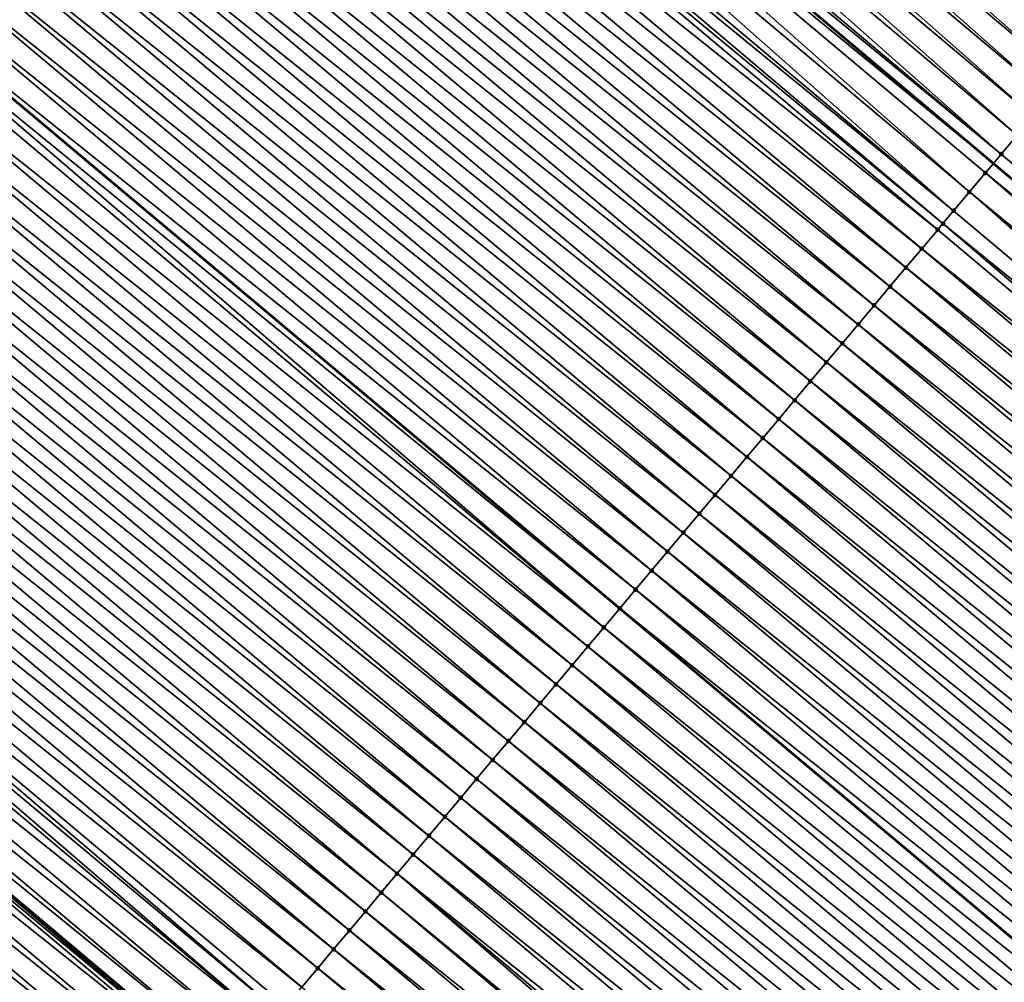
# Model space of a CAD drawing. Header units: feet. Extents: x 2007189 to 2022806, y 818621 to 837694.
# Tile 348 of 680: x 2015750 to 2015770, y 819966 to 819985. Entities that reach past the tile are written whole.
import ezdxf

# ---------------------------------------------------------------- set-up
doc = ezdxf.new("R2010")
doc.units = ezdxf.units.FT
doc.header["$MEASUREMENT"] = 0
for name, color, linetype, lineweight in [('EP_Travel Lane', 172, 'Continuous', 53), ('Road Shots', 141, 'Continuous', 100), ('Road X-Section', 40, 'Continuous', 13), ('STRIPING', 60, 'Continuous', 53)]:
    doc.layers.add(name, color=color, linetype=linetype, lineweight=lineweight)
doc.layers.add('I-77-MM17-21_SB-Surface-TIN', color=7, linetype='Continuous')

msp = doc.modelspace()

# ---------------------------------------------------------------- linework, layer by layer
at = {"layer": 'EP_Travel Lane'}
for points in [[(2015616.741094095, 820110.8309482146, 255.9642285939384), (2015632.038367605, 820097.9493019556, 256.2039738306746), (2015647.323448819, 820085.0801793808, 256.4357405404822), (2015662.625467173, 820072.2042372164, 256.6787347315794), (2015677.927200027, 820059.3285352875, 256.955127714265), (2015693.229016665, 820046.4527628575, 257.2217161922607), (2015708.530959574, 820033.5768841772, 257.4735372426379), (2015723.832899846, 820020.7010077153, 257.7256667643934), (2015739.134900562, 820007.8250803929, 257.9707285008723), (2015754.437269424, 819994.9488432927, 258.1727230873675), (2015769.739426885, 819982.0727840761, 258.3994499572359), (2015785.041418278, 819969.1968645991, 258.6456022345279), (2015800.343797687, 819956.3280257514, 258.8786010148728), (2015815.66086029, 819943.4708387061, 259.1643164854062)], [(2015616.509401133, 820079.5113178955, 256.3905773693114), (2015631.817988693, 820066.6224757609, 256.5883754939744), (2015647.120405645, 820053.7461378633, 256.7812775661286), (2015662.422863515, 820040.8697655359, 256.96939039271), (2015677.725113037, 820027.9935685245, 257.1818765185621), (2015693.027377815, 820015.1173586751, 257.3925764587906), (2015708.329506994, 820002.2412629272, 257.6191372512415), (2015723.631752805, 819989.365069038, 257.8320541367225), (2015738.934143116, 819976.4887535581, 258.0280735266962), (2015754.236621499, 819963.6123639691, 258.2137873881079), (2015769.538906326, 819950.7361372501, 258.4221407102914), (2015784.847501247, 819937.8619634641, 258.6227555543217), (2015800.165099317, 819925.0043269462, 258.8524753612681), (2015815.482357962, 819912.1469753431, 259.1176857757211)]]:
    msp.add_polyline3d(points, dxfattribs=at)
at = {"layer": 'I-77-MM17-21_SB-Surface-TIN', "color": 128, "linetype": 'Continuous', "lineweight": -3}
for points in [[(2015771.507195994, 819984.1761207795, 258.3235594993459), (2015756.515478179, 819997.4211295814, 258.0593628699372), (2015756.193777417, 819997.0383651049, 258.0733624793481)], [(2015771.185575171, 819983.7932891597, 258.328215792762), (2015756.193777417, 819997.0383651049, 258.0733624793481), (2015755.872104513, 819996.6555772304, 258.0841061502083)], [(2015771.185575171, 819983.7932891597, 258.328215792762), (2015771.507195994, 819984.1761207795, 258.3235594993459), (2015756.193777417, 819997.0383651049, 258.0733624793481)], [(2015770.863894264, 819983.4105080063, 258.3398946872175), (2015755.872104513, 819996.6555772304, 258.0841061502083), (2015755.550389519, 819996.2728247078, 258.0997691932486)], [(2015770.863894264, 819983.4105080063, 258.3398946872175), (2015771.185575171, 819983.7932891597, 258.328215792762), (2015755.872104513, 819996.6555772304, 258.0841061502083)], [(2015770.54209172, 819983.0278290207, 258.3657906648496), (2015755.550389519, 819996.2728247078, 258.0997691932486), (2015755.228617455, 819995.8901201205, 258.1221026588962)], [(2015770.54209172, 819983.0278290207, 258.3657906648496), (2015770.863894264, 819983.4105080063, 258.3398946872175), (2015755.550389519, 819996.2728247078, 258.0997691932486)], [(2015770.22034059, 819982.6451068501, 258.3856772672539), (2015755.228617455, 819995.8901201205, 258.1221026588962), (2015754.906807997, 819995.5074469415, 258.1488067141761)], [(2015770.22034059, 819982.6451068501, 258.3856772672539), (2015770.54209172, 819983.0278290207, 258.3657906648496), (2015755.228617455, 819995.8901201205, 258.1221026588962)], [(2015769.898716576, 819982.2622779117, 258.3907066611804), (2015754.906807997, 819995.5074469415, 258.1488067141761), (2015754.58510923, 819995.1246807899, 258.1625732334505)], [(2015769.898716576, 819982.2622779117, 258.3907066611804), (2015770.22034059, 819982.6451068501, 258.3856772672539), (2015754.906807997, 819995.5074469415, 258.1488067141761)], [(2015769.898716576, 819982.2622779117, 258.3907066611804), (2015754.58510923, 819995.1246807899, 258.1625732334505), (2015754.437269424, 819994.9488432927, 258.1727230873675)], [(2015754.263339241, 819994.7419744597, 258.184664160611), (2015769.739426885, 819982.0727840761, 258.3994499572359), (2015754.437269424, 819994.9488432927, 258.1727230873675)], [(2015769.898716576, 819982.2622779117, 258.3907066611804), (2015754.437269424, 819994.9488432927, 258.1727230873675), (2015769.739426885, 819982.0727840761, 258.3994499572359)], [(2015769.255347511, 819981.4967216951, 258.4149119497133), (2015754.263339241, 819994.7419744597, 258.184664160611), (2015753.941695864, 819994.3591617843, 258.1919566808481)], [(2015769.576984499, 819981.8795397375, 258.4083663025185), (2015769.739426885, 819982.0727840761, 258.3994499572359), (2015754.263339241, 819994.7419744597, 258.184664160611)], [(2015769.255347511, 819981.4967216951, 258.4149119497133), (2015769.576984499, 819981.8795397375, 258.4083663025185), (2015754.263339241, 819994.7419744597, 258.184664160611)], [(2015768.933757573, 819981.1138641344, 258.4159584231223), (2015753.941695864, 819994.3591617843, 258.1919566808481), (2015753.620094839, 819993.9763135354, 258.194298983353)], [(2015768.933757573, 819981.1138641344, 258.4159584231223), (2015769.255347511, 819981.4967216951, 258.4149119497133), (2015753.941695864, 819994.3591617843, 258.1919566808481)], [(2015768.933757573, 819981.1138641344, 258.4159584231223), (2015753.620094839, 819993.9763135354, 258.194298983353), (2015753.449884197, 819993.7736783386, 258.1950302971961)], [(2015768.717283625, 819980.8561407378, 258.4162040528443), (2015753.449884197, 819993.7736783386, 258.1950302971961), (2015753.298514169, 819993.5934481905, 258.1942623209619)], [(2015768.717283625, 819980.8561407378, 258.4162040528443), (2015768.933757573, 819981.1138641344, 258.4159584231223), (2015753.449884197, 819993.7736783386, 258.1950302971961)], [(2015768.612176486, 819980.7309991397, 258.4159704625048), (2015753.298514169, 819993.5934481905, 258.1942623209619), (2015752.976953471, 819993.2105660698, 258.191891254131)], [(2015768.612176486, 819980.7309991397, 258.4159704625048), (2015768.717283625, 819980.8561407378, 258.4162040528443), (2015753.298514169, 819993.5934481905, 258.1942623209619)], [(2015768.290622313, 819980.3481115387, 258.4128366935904), (2015752.976953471, 819993.2105660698, 258.191891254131), (2015752.655400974, 819992.827677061, 258.1885616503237)], [(2015768.290622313, 819980.3481115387, 258.4128366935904), (2015768.612176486, 819980.7309991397, 258.4159704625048), (2015752.976953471, 819993.2105660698, 258.191891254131)], [(2015767.969087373, 819979.9652077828, 258.4074549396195), (2015752.655400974, 819992.827677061, 258.1885616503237), (2015752.333839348, 819992.4447957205, 258.1862991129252)], [(2015767.969087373, 819979.9652077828, 258.4074549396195), (2015768.290622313, 819980.3481115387, 258.4128366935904), (2015752.655400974, 819992.827677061, 258.1885616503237)], [(2015767.647538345, 819979.5823158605, 258.4037198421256), (2015752.333839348, 819992.4447957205, 258.1862991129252), (2015752.012276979, 819992.0619150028, 258.1841232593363)], [(2015767.647538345, 819979.5823158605, 258.4037198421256), (2015767.969087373, 819979.9652077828, 258.4074549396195), (2015752.333839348, 819992.4447957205, 258.1862991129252)], [(2015767.325970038, 819979.1994401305, 258.4022379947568), (2015752.012276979, 819992.0619150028, 258.1841232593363), (2015751.690714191, 819991.6790346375, 258.1819964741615)], [(2015767.325970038, 819979.1994401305, 258.4022379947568), (2015767.647538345, 819979.5823158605, 258.4037198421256), (2015752.012276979, 819992.0619150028, 258.1841232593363)], [(2015767.004413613, 819978.8165544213, 258.3993675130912), (2015751.690714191, 819991.6790346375, 258.1819964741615), (2015751.369157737, 819991.2961489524, 258.1791293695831)], [(2015767.004413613, 819978.8165544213, 258.3993675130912), (2015767.325970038, 819979.1994401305, 258.4022379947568), (2015751.690714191, 819991.6790346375, 258.1819964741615)], [(2015766.682862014, 819978.4336646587, 258.3959329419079), (2015751.369157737, 819991.2961489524, 258.1791293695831), (2015751.047606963, 819990.9132584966, 258.1755984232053)], [(2015766.682862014, 819978.4336646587, 258.3959329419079), (2015767.004413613, 819978.8165544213, 258.3993675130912), (2015751.369157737, 819991.2961489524, 258.1791293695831)], [(2015766.361317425, 819978.0507690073, 258.3916789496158), (2015751.047606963, 819990.9132584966, 258.1755984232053), (2015750.726086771, 819990.5303423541, 258.1684930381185)], [(2015766.361317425, 819978.0507690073, 258.3916789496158), (2015766.682862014, 819978.4336646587, 258.3959329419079), (2015751.047606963, 819990.9132584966, 258.1755984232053)], [(2015766.039785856, 819977.6678624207, 258.385903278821), (2015750.726086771, 819990.5303423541, 258.1684930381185), (2015750.404525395, 819990.1474608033, 258.1662012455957)], [(2015766.039785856, 819977.6678624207, 258.385903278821), (2015766.361317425, 819978.0507690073, 258.3916789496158), (2015750.726086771, 819990.5303423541, 258.1684930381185)], [(2015765.718230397, 819977.2849758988, 258.3829197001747), (2015750.404525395, 819990.1474608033, 258.1662012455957), (2015750.082959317, 819989.7645832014, 258.1644589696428)], [(2015765.718230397, 819977.2849758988, 258.3829197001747), (2015766.039785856, 819977.6678624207, 258.385903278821), (2015750.404525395, 819990.1474608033, 258.1662012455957)], [(2015765.396670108, 819976.902093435, 258.3805008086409), (2015750.082959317, 819989.7645832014, 258.1644589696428), (2015749.76140528, 819989.3816954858, 258.1613093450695)], [(2015765.396670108, 819976.902093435, 258.3805008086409), (2015765.718230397, 819977.2849758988, 258.3829197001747), (2015750.082959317, 819989.7645832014, 258.1644589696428)], [(2015765.075121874, 819976.5192008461, 258.3766729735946), (2015749.76140528, 819989.3816954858, 258.1613093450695), (2015749.439867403, 819988.998794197, 258.1562709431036)], [(2015765.075121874, 819976.5192008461, 258.3766729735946), (2015765.396670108, 819976.902093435, 258.3805008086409), (2015749.76140528, 819989.3816954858, 258.1613093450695)], [(2015764.753590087, 819976.1362944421, 258.3709227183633), (2015749.439867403, 819988.998794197, 258.1562709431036), (2015749.118331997, 819988.6158908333, 258.150943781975)], [(2015764.753590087, 819976.1362944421, 258.3709227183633), (2015765.075121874, 819976.5192008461, 258.3766729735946), (2015749.439867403, 819988.998794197, 258.1562709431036)], [(2015764.432055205, 819975.7533906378, 258.3655341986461), (2015749.118331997, 819988.6158908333, 258.150943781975), (2015748.79678766, 819988.2329949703, 258.1466603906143)], [(2015764.432055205, 819975.7533906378, 258.3655341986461), (2015764.753590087, 819976.1362944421, 258.3709227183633), (2015749.118331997, 819988.6158908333, 258.150943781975)], [(2015764.110506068, 819975.3704988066, 258.3618118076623), (2015748.79678766, 819988.2329949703, 258.1466603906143), (2015748.475232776, 819987.8501079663, 258.1436098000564)], [(2015764.110506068, 819975.3704988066, 258.3618118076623), (2015764.432055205, 819975.7533906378, 258.3655341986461), (2015748.79678766, 819988.2329949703, 258.1466603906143)], [(2015763.788951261, 819974.9876117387, 258.3587522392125), (2015748.475232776, 819987.8501079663, 258.1436098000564), (2015748.153673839, 819987.4672243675, 258.1410330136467)], [(2015763.788951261, 819974.9876117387, 258.3587522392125), (2015764.110506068, 819975.3704988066, 258.3618118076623), (2015748.475232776, 819987.8501079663, 258.1436098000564)], [(2015763.467410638, 819974.6047127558, 258.3540346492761), (2015748.153673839, 819987.4672243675, 258.1410330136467), (2015747.832120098, 819987.0843364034, 258.1378487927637)], [(2015763.467410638, 819974.6047127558, 258.3540346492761), (2015763.788951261, 819974.9876117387, 258.3587522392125), (2015748.153673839, 819987.4672243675, 258.1410330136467)], [(2015763.145859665, 819974.2218224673, 258.3505269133), (2015747.832120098, 819987.0843364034, 258.1378487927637), (2015747.510562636, 819986.7014515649, 258.135099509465)], [(2015763.145859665, 819974.2218224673, 258.3505269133), (2015763.467410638, 819974.6047127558, 258.3540346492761), (2015747.832120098, 819987.0843364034, 258.1378487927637)], [(2015762.824316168, 819973.8389258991, 258.3461453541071), (2015747.510562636, 819986.7014515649, 258.135099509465), (2015747.189006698, 819986.3185654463, 258.1321720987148)], [(2015762.824316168, 819973.8389258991, 258.3461453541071), (2015763.145859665, 819974.2218224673, 258.3505269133), (2015747.510562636, 819986.7014515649, 258.135099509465)], [(2015762.502793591, 819973.4560117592, 258.3393185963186), (2015747.189006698, 819986.3185654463, 258.1321720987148), (2015746.86750359, 819985.935634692, 258.1230548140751)], [(2015762.502793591, 819973.4560117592, 258.3393185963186), (2015762.824316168, 819973.8389258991, 258.3461453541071), (2015747.189006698, 819986.3185654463, 258.1321720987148)], [(2015746.685617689, 819985.7189260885, 258.113817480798), (2015762.181316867, 819973.0730588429, 258.3271174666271), (2015746.86750359, 819985.935634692, 258.1230548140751)], [(2015762.502793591, 819973.4560117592, 258.3393185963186), (2015746.86750359, 819985.935634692, 258.1230548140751), (2015762.181316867, 819973.0730588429, 258.3271174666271)], [(2015761.859824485, 819972.6901196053, 258.3167767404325), (2015746.685617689, 819985.7189260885, 258.113817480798), (2015746.546076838, 819985.5526403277, 258.1050431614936)], [(2015761.859824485, 819972.6901196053, 258.3167767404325), (2015762.181316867, 819973.0730588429, 258.3271174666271), (2015746.685617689, 819985.7189260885, 258.113817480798)], [(2015761.859824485, 819972.6901196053, 258.3167767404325), (2015746.546076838, 819985.5526403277, 258.1050431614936), (2015746.224515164, 819985.1697590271, 258.1027862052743)], [(2015761.538247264, 819972.307251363, 258.3163368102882), (2015746.224515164, 819985.1697590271, 258.1027862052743), (2015745.902939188, 819984.7868897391, 258.1022008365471)], [(2015761.538247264, 819972.307251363, 258.3163368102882), (2015761.859824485, 819972.6901196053, 258.3167767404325), (2015746.224515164, 819985.1697590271, 258.1027862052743)], [(2015761.216684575, 819971.9243709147, 258.3141983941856), (2015745.902939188, 819984.7868897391, 258.1022008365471), (2015745.581366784, 819984.4040174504, 258.1011979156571)], [(2015761.216684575, 819971.9243709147, 258.3141983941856), (2015761.538247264, 819972.307251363, 258.3163368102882), (2015745.902939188, 819984.7868897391, 258.1022008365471)], [(2015760.895137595, 819971.5414772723, 258.3102239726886), (2015745.581366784, 819984.4040174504, 258.1011979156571), (2015745.259797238, 819984.0211427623, 258.0998610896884)], [(2015760.895137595, 819971.5414772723, 258.3102239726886), (2015761.216684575, 819971.9243709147, 258.3141983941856), (2015745.581366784, 819984.4040174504, 258.1011979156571)], [(2015760.573589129, 819971.1585848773, 258.3064230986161), (2015745.259797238, 819984.0211427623, 258.0998610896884), (2015744.938239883, 819983.6382578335, 258.0970992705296)], [(2015760.573589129, 819971.1585848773, 258.3064230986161), (2015760.895137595, 819971.5414772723, 258.3102239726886), (2015745.259797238, 819984.0211427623, 258.0998610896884)], [(2015760.25203863, 819970.7756941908, 258.3028600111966), (2015744.938239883, 819983.6382578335, 258.0970992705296), (2015744.616673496, 819983.2553804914, 258.0953931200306)], [(2015760.25203863, 819970.7756941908, 258.3028600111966), (2015760.573589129, 819971.1585848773, 258.3064230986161), (2015744.938239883, 819983.6382578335, 258.0970992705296)], [(2015759.930486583, 819970.3928048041, 258.2994777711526), (2015744.616673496, 819983.2553804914, 258.0953931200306), (2015744.295114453, 819982.8724969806, 258.0928285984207)], [(2015759.930486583, 819970.3928048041, 258.2994777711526), (2015760.25203863, 819970.7756941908, 258.3028600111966), (2015744.616673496, 819983.2553804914, 258.0953931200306)], [(2015759.60893194, 819970.0099175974, 258.2963989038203), (2015744.295114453, 819982.8724969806, 258.0928285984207), (2015743.9735629, 819982.489607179, 258.0893886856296)], [(2015759.60893194, 819970.0099175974, 258.2963989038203), (2015759.930486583, 819970.3928048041, 258.2994777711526), (2015744.295114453, 819982.8724969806, 258.0928285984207)], [(2015785.212132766, 819969.4000355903, 258.6411830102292), (2015770.22034059, 819982.6451068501, 258.3856772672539), (2015769.898716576, 819982.2622779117, 258.3907066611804)], [(2015759.287384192, 819969.6270245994, 258.2925141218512), (2015743.9735629, 819982.489607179, 258.0893886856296), (2015743.651994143, 819982.106731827, 258.0879595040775)], [(2015759.287384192, 819969.6270245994, 258.2925141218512), (2015759.60893194, 819970.0099175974, 258.2963989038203), (2015743.9735629, 819982.489607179, 258.0893886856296)], [(2015758.965829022, 819969.2441378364, 258.2894969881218), (2015743.651994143, 819982.106731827, 258.0879595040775), (2015743.33043917, 819981.7238448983, 258.0849193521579)], [(2015758.965829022, 819969.2441378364, 258.2894969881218), (2015759.287384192, 819969.6270245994, 258.2925141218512), (2015743.651994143, 819982.106731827, 258.0879595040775)], [(2015785.212132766, 819969.4000355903, 258.6411830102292), (2015769.898716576, 819982.2622779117, 258.3907066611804), (2015769.739426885, 819982.0727840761, 258.3994499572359)], [(2015769.576984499, 819981.8795397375, 258.4083663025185), (2015785.041418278, 819969.1968645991, 258.6456022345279), (2015769.739426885, 819982.0727840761, 258.3994499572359)], [(2015785.212132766, 819969.4000355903, 258.6411830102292), (2015769.739426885, 819982.0727840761, 258.3994499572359), (2015785.041418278, 819969.1968645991, 258.6456022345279)], [(2015758.644272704, 819968.861252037, 258.2866139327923), (2015743.33043917, 819981.7238448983, 258.0849193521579), (2015743.008873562, 819981.3409669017, 258.083122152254)], [(2015758.644272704, 819968.861252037, 258.2866139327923), (2015758.965829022, 819969.2441378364, 258.2894969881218), (2015743.33043917, 819981.7238448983, 258.0849193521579)], [(2015784.711405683, 819968.8040451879, 258.6504432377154), (2015769.576984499, 819981.8795397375, 258.4083663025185), (2015769.255347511, 819981.4967216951, 258.4149119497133)], [(2015784.890480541, 819969.0172303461, 258.6495095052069), (2015785.041418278, 819969.1968645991, 258.6456022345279), (2015769.576984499, 819981.8795397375, 258.4083663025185)], [(2015784.711405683, 819968.8040451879, 258.6504432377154), (2015784.890480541, 819969.0172303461, 258.6495095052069), (2015769.576984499, 819981.8795397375, 258.4083663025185)], [(2015758.322717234, 819968.478365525, 258.2836317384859), (2015743.008873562, 819981.3409669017, 258.083122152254), (2015742.687313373, 819980.9580843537, 258.0806916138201)], [(2015758.322717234, 819968.478365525, 258.2836317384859), (2015758.644272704, 819968.861252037, 258.2866139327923), (2015743.008873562, 819981.3409669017, 258.083122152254)], [(2015784.247321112, 819968.2514980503, 258.6492124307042), (2015769.255347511, 819981.4967216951, 258.4149119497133), (2015768.933757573, 819981.1138641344, 258.4159584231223)], [(2015784.247321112, 819968.2514980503, 258.6492124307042), (2015784.568893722, 819968.6343701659, 258.6501913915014), (2015769.255347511, 819981.4967216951, 258.4149119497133)], [(2015784.568893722, 819968.6343701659, 258.6501913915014), (2015784.711405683, 819968.8040451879, 258.6504432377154), (2015769.255347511, 819981.4967216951, 258.4149119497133)], [(2015784.247321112, 819968.2514980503, 258.6492124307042), (2015768.933757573, 819981.1138641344, 258.4159584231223), (2015768.717283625, 819980.8561407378, 258.4162040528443)], [(2015758.001164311, 819968.0954768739, 258.2803518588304), (2015742.687313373, 819980.9580843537, 258.0806916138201), (2015742.365765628, 819980.5751913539, 258.0768066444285)], [(2015758.001164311, 819968.0954768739, 258.2803518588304), (2015758.322717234, 819968.478365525, 258.2836317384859), (2015742.687313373, 819980.9580843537, 258.0806916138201)], [(2015783.92575174, 819967.8686232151, 258.6478549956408), (2015768.612176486, 819980.7309991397, 258.4159704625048), (2015768.290622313, 819980.3481115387, 258.4128366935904)], [(2015783.92575174, 819967.8686232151, 258.6478549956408), (2015768.717283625, 819980.8561407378, 258.4162040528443), (2015768.612176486, 819980.7309991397, 258.4159704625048)], [(2015783.92575174, 819967.8686232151, 258.6478549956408), (2015784.247321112, 819968.2514980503, 258.6492124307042), (2015768.717283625, 819980.8561407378, 258.4162040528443)], [(2015757.679619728, 819967.7125812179, 258.2760972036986), (2015742.365765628, 819980.5751913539, 258.0768066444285), (2015742.044217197, 819980.1922989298, 258.0730017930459)], [(2015757.679619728, 819967.7125812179, 258.2760972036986), (2015758.001164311, 819968.0954768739, 258.2803518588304), (2015742.365765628, 819980.5751913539, 258.0768066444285)], [(2015783.604192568, 819967.4857398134, 258.6453055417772), (2015768.290622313, 819980.3481115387, 258.4128366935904), (2015767.969087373, 819979.9652077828, 258.4074549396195)], [(2015783.604192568, 819967.4857398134, 258.6453055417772), (2015783.92575174, 819967.8686232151, 258.6478549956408), (2015768.290622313, 819980.3481115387, 258.4128366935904)], [(2015757.358080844, 819967.3296807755, 258.2711765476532), (2015742.044217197, 819980.1922989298, 258.0730017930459), (2015741.722672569, 819979.8094033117, 258.0687524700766)], [(2015757.358080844, 819967.3296807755, 258.2711765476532), (2015757.679619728, 819967.7125812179, 258.2760972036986), (2015742.044217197, 819980.1922989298, 258.0730017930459)], [(2015783.282637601, 819967.102852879, 258.642264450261), (2015767.969087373, 819979.9652077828, 258.4074549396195), (2015767.647538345, 819979.5823158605, 258.4037198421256)], [(2015783.282637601, 819967.102852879, 258.642264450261), (2015783.604192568, 819967.4857398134, 258.6453055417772), (2015767.969087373, 819979.9652077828, 258.4074549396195)], [(2015757.036535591, 819966.9467856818, 258.2670001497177), (2015741.722672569, 819979.8094033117, 258.0687524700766), (2015741.401121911, 819979.4265127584, 258.0652079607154)], [(2015757.036535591, 819966.9467856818, 258.2670001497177), (2015757.358080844, 819967.3296807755, 258.2711765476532), (2015741.722672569, 819979.8094033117, 258.0687524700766)], [(2015782.96108398, 819966.7199648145, 258.6390661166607), (2015767.647538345, 819979.5823158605, 258.4037198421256), (2015767.325970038, 819979.1994401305, 258.4022379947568)], [(2015782.96108398, 819966.7199648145, 258.6390661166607), (2015783.282637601, 819967.102852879, 258.642264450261), (2015767.647538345, 819979.5823158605, 258.4037198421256)], [(2015756.714989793, 819966.5638910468, 258.2628875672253), (2015741.401121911, 819979.4265127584, 258.0652079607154), (2015741.079554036, 819979.0436366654, 258.063675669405)], [(2015756.714989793, 819966.5638910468, 258.2628875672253), (2015757.036535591, 819966.9467856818, 258.2670001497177), (2015741.401121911, 819979.4265127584, 258.0652079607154)], [(2015782.639536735, 819966.3370713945, 258.6351225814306), (2015767.325970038, 819979.1994401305, 258.4022379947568), (2015767.004413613, 819978.8165544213, 258.3993675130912)], [(2015782.639536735, 819966.3370713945, 258.6351225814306), (2015782.96108398, 819966.7199648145, 258.6390661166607), (2015767.325970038, 819979.1994401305, 258.4022379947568)], [(2015756.393446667, 819966.1809941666, 258.2584625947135), (2015741.079554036, 819979.0436366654, 258.063675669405), (2015740.758006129, 819978.6607438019, 258.0598096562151)], [(2015756.393446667, 819966.1809941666, 258.2584625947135), (2015756.714989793, 819966.5638910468, 258.2628875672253), (2015741.079554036, 819979.0436366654, 258.063675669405)], [(2015782.317994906, 819965.9541734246, 258.6305458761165), (2015767.004413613, 819978.8165544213, 258.3993675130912), (2015766.682862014, 819978.4336646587, 258.3959329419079)], [(2015782.317994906, 819965.9541734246, 258.6305458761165), (2015782.639536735, 819966.3370713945, 258.6351225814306), (2015767.004413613, 819978.8165544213, 258.3993675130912)], [(2015756.07190558, 819965.7980955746, 258.2537994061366), (2015740.758006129, 819978.6607438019, 258.0598096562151), (2015740.436452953, 819978.2778553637, 258.0565594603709)], [(2015756.07190558, 819965.7980955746, 258.2537994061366), (2015756.393446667, 819966.1809941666, 258.2584625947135), (2015740.758006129, 819978.6607438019, 258.0598096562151)], [(2015781.996451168, 819965.571277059, 258.6261923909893), (2015766.682862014, 819978.4336646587, 258.3959329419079), (2015766.361317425, 819978.0507690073, 258.3916789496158)], [(2015782.317994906, 819965.9541734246, 258.6305458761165), (2015766.682862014, 819978.4336646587, 258.3959329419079), (2015781.996451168, 819965.571277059, 258.6261923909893)], [(2015755.750363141, 819965.4151981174, 258.2492941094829), (2015740.436452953, 819978.2778553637, 258.0565594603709), (2015740.114897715, 819977.894968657, 258.0535502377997)], [(2015755.750363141, 819965.4151981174, 258.2492941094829), (2015756.07190558, 819965.7980955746, 258.2537994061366), (2015740.436452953, 819978.2778553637, 258.0565594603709)], [(2015781.674919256, 819965.1883707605, 258.6204567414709), (2015766.361317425, 819978.0507690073, 258.3916789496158), (2015766.039785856, 819977.6678624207, 258.385903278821)], [(2015781.674919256, 819965.1883707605, 258.6204567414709), (2015781.996451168, 819965.571277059, 258.6261923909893), (2015766.361317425, 819978.0507690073, 258.3916789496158)], [(2015755.310552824, 819964.8914647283, 258.243085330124), (2015740.114897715, 819977.894968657, 258.0535502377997), (2015739.945992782, 819977.6938486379, 258.0520157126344)], [(2015755.310552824, 819964.8914647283, 258.243085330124), (2015755.428819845, 819965.0323013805, 258.2448890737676), (2015740.114897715, 819977.894968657, 258.0535502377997)], [(2015755.428819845, 819965.0323013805, 258.2448890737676), (2015755.750363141, 819965.4151981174, 258.2492941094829), (2015740.114897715, 819977.894968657, 258.0535502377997)], [(2015755.107287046, 819964.6493958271, 258.2392571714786), (2015739.945992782, 819977.6938486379, 258.0520157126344), (2015739.793349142, 819977.5120763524, 258.0497619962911)], [(2015755.107287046, 819964.6493958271, 258.2392571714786), (2015755.310552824, 819964.8914647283, 258.243085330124), (2015739.945992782, 819977.6938486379, 258.0520157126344)], [(2015781.353395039, 819964.8054579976, 258.6138215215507), (2015766.039785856, 819977.6678624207, 258.385903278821), (2015765.718230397, 819977.2849758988, 258.3829197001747)], [(2015781.353395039, 819964.8054579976, 258.6138215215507), (2015781.674919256, 819965.1883707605, 258.6204567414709), (2015766.039785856, 819977.6678624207, 258.385903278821)], [(2015755.107287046, 819964.6493958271, 258.2392571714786), (2015739.793349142, 819977.5120763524, 258.0497619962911), (2015739.471830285, 819977.1291590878, 258.0425004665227)], [(2015754.785779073, 819964.2664694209, 258.230723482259), (2015739.471830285, 819977.1291590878, 258.0425004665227), (2015739.150319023, 819976.7462354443, 258.0343513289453)], [(2015754.785779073, 819964.2664694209, 258.230723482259), (2015755.107287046, 819964.6493958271, 258.2392571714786), (2015739.471830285, 819977.1291590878, 258.0425004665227)], [(2015781.03186261, 819964.4225521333, 258.6081462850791), (2015765.718230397, 819977.2849758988, 258.3829197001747), (2015765.396670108, 819976.902093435, 258.3805008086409)], [(2015781.03186261, 819964.4225521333, 258.6081462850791), (2015781.353395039, 819964.8054579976, 258.6138215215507), (2015765.718230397, 819977.2849758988, 258.3829197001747)], [(2015754.46427154, 819963.883542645, 258.222138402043), (2015739.150319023, 819976.7462354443, 258.0343513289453), (2015738.934143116, 819976.4887535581, 258.0280735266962)], [(2015754.46427154, 819963.883542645, 258.222138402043), (2015754.785779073, 819964.2664694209, 258.230723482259), (2015739.150319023, 819976.7462354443, 258.0343513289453)], [(2015780.710321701, 819964.0396533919, 258.6034621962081), (2015765.396670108, 819976.902093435, 258.3805008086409), (2015765.075121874, 819976.5192008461, 258.3766729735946)], [(2015780.710321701, 819964.0396533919, 258.6034621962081), (2015781.03186261, 819964.4225521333, 258.6081462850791), (2015765.396670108, 819976.902093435, 258.3805008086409)], [(2015754.142796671, 819963.5005884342, 258.2097355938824), (2015738.82881792, 819976.3633032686, 258.0250148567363), (2015738.507293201, 819975.9803909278, 258.0184385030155)], [(2015754.198941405, 819963.5674791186, 258.2124051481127), (2015738.934143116, 819976.4887535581, 258.0280735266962), (2015738.82881792, 819976.3633032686, 258.0250148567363)], [(2015754.142796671, 819963.5005884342, 258.2097355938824), (2015754.198941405, 819963.5674791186, 258.2124051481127), (2015738.82881792, 819976.3633032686, 258.0250148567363)], [(2015754.46427154, 819963.883542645, 258.222138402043), (2015738.934143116, 819976.4887535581, 258.0280735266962), (2015754.236621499, 819963.6123639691, 258.2137873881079)], [(2015754.198941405, 819963.5674791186, 258.2124051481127), (2015754.236621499, 819963.6123639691, 258.2137873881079), (2015738.934143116, 819976.4887535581, 258.0280735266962)], [(2015780.388778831, 819963.6567562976, 258.5990073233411), (2015765.075121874, 819976.5192008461, 258.3766729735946), (2015764.753590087, 819976.1362944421, 258.3709227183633)], [(2015780.388778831, 819963.6567562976, 258.5990073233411), (2015780.710321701, 819964.0396533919, 258.6034621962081), (2015765.075121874, 819976.5192008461, 258.3766729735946)], [(2015780.06723773, 819963.2738577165, 258.5943455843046), (2015764.753590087, 819976.1362944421, 258.3709227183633), (2015764.432055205, 819975.7533906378, 258.3655341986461)], [(2015780.06723773, 819963.2738577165, 258.5943455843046), (2015780.388778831, 819963.6567562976, 258.5990073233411), (2015764.753590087, 819976.1362944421, 258.3709227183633)], [(2015753.821364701, 819963.1175981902, 258.192318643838), (2015738.507293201, 819975.9803909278, 258.0184385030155), (2015738.185900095, 819975.5973680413, 257.9964792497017)], [(2015753.821364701, 819963.1175981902, 258.192318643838), (2015754.142796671, 819963.5005884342, 258.2097355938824), (2015738.507293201, 819975.9803909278, 258.0184385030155)], [(2015779.745696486, 819962.8909592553, 258.5897005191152), (2015764.432055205, 819975.7533906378, 258.3655341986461), (2015764.110506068, 819975.3704988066, 258.3618118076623)], [(2015779.745696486, 819962.8909592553, 258.5897005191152), (2015780.06723773, 819963.2738577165, 258.5943455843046), (2015764.432055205, 819975.7533906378, 258.3655341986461)], [(2015753.499988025, 819962.7345615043, 258.1684390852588), (2015738.185900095, 819975.5973680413, 257.9964792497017), (2015737.864553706, 819975.2143059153, 257.9690596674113)], [(2015753.499988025, 819962.7345615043, 258.1684390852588), (2015753.821364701, 819963.1175981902, 258.192318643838), (2015738.185900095, 819975.5973680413, 257.9964792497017)], [(2015779.424155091, 819962.5080609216, 258.585073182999), (2015764.110506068, 819975.3704988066, 258.3618118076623), (2015763.788951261, 819974.9876117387, 258.3587522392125)], [(2015779.424155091, 819962.5080609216, 258.585073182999), (2015779.745696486, 819962.8909592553, 258.5897005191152), (2015764.110506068, 819975.3704988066, 258.3618118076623)], [(2015753.178659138, 819962.351484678, 258.1389738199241), (2015737.864553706, 819975.2143059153, 257.9690596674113), (2015737.543215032, 819974.8312373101, 257.9407384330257)], [(2015753.178659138, 819962.351484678, 258.1389738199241), (2015753.499988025, 819962.7345615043, 258.1684390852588), (2015737.864553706, 819975.2143059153, 257.9690596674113)], [(2015779.102615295, 819962.1251612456, 258.5802590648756), (2015763.788951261, 819974.9876117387, 258.3587522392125), (2015763.467410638, 819974.6047127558, 258.3540346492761)], [(2015779.102615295, 819962.1251612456, 258.5802590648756), (2015779.424155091, 819962.5080609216, 258.585073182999), (2015763.788951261, 819974.9876117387, 258.3587522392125)], [(2015752.857350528, 819961.9683908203, 258.1071385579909), (2015737.543215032, 819974.8312373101, 257.9407384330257), (2015737.221871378, 819974.4481728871, 257.9129991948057)], [(2015752.857350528, 819961.9683908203, 258.1071385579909), (2015753.178659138, 819962.351484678, 258.1389738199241), (2015737.543215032, 819974.8312373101, 257.9407384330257)], [(2015778.78107646, 819961.742260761, 258.5753324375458), (2015763.467410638, 819974.6047127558, 258.3540346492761), (2015763.145859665, 819974.2218224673, 258.3505269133)], [(2015778.78107646, 819961.742260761, 258.5753324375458), (2015779.102615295, 819962.1251612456, 258.5802590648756), (2015763.467410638, 819974.6047127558, 258.3540346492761)], [(2015752.536037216, 819961.5853009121, 258.0758528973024), (2015737.221871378, 819974.4481728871, 257.9129991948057), (2015736.900515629, 819974.0651186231, 257.886673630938)], [(2015752.536037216, 819961.5853009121, 258.0758528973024), (2015752.857350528, 819961.9683908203, 258.1071385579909), (2015737.221871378, 819974.4481728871, 257.9129991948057)], [(2015778.459536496, 819961.3593612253, 258.5705378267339), (2015763.145859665, 819974.2218224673, 258.3505269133), (2015762.824316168, 819973.8389258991, 258.3461453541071)], [(2015778.459536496, 819961.3593612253, 258.5705378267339), (2015778.78107646, 819961.742260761, 258.5753324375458), (2015763.145859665, 819974.2218224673, 258.3505269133)], [(2015752.214705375, 819961.2022265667, 258.0467328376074), (2015736.900515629, 819974.0651186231, 257.886673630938), (2015736.579145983, 819973.6820760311, 257.8619722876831)], [(2015752.214705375, 819961.2022265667, 258.0467328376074), (2015752.536037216, 819961.5853009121, 258.0758528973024), (2015736.900515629, 819974.0651186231, 257.886673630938)], [(2015778.138000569, 819960.9764582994, 258.5652714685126), (2015762.824316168, 819973.8389258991, 258.3461453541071), (2015762.502793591, 819973.4560117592, 258.3393185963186)], [(2015778.138000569, 819960.9764582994, 258.5652714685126), (2015778.459536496, 819961.3593612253, 258.5705378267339), (2015762.824316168, 819973.8389258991, 258.3461453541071)], [(2015751.893362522, 819960.8191614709, 258.0188999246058), (2015736.579145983, 819973.6820760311, 257.8619722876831), (2015736.257767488, 819973.2990408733, 257.8383054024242)], [(2015751.893362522, 819960.8191614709, 258.0188999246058), (2015752.214705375, 819961.2022265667, 258.0467328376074), (2015736.579145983, 819973.6820760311, 257.8619722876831)], [(2015777.816476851, 819960.5935451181, 258.5585780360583), (2015762.502793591, 819973.4560117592, 258.3393185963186), (2015762.181316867, 819973.0730588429, 258.3271174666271)], [(2015777.816476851, 819960.5935451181, 258.5585780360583), (2015778.138000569, 819960.9764582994, 258.5652714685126), (2015762.502793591, 819973.4560117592, 258.3393185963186)], [(2015751.572015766, 819960.4360996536, 257.991523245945), (2015736.257767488, 819973.2990408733, 257.8383054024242), (2015735.936378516, 819972.9160145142, 257.8158629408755)], [(2015751.572015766, 819960.4360996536, 257.991523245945), (2015751.893362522, 819960.8191614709, 258.0188999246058), (2015736.257767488, 819973.2990408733, 257.8383054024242)], [(2015761.859824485, 819972.6901196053, 258.3167767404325), (2015777.494960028, 819960.2106258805, 258.5510634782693), (2015762.181316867, 819973.0730588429, 258.3271174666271)], [(2015777.816476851, 819960.5935451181, 258.5585780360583), (2015762.181316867, 819973.0730588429, 258.3271174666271), (2015777.494960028, 819960.2106258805, 258.5510634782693)], [(2015751.146175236, 819959.9284926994, 257.9562114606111), (2015735.936378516, 819972.9160145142, 257.8158629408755), (2015735.614987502, 819972.5329898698, 257.7936590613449)], [(2015751.250662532, 819960.0530432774, 257.9649036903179), (2015735.936378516, 819972.9160145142, 257.8158629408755), (2015751.146175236, 819959.9284926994, 257.9562114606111)], [(2015751.250662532, 819960.0530432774, 257.9649036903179), (2015751.572015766, 819960.4360996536, 257.991523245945), (2015735.936378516, 819972.9160145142, 257.8158629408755)], [(2015777.173445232, 819959.8277054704, 258.5433424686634), (2015761.859824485, 819972.6901196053, 258.3167767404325), (2015761.538247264, 819972.307251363, 258.3163368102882)], [(2015777.173445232, 819959.8277054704, 258.5433424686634), (2015777.494960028, 819960.2106258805, 258.5510634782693), (2015761.859824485, 819972.6901196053, 258.3167767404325)], [(2015751.146175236, 819959.9284926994, 257.9562114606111), (2015735.614987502, 819972.5329898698, 257.7936590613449), (2015735.540626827, 819972.4443704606, 257.7886094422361)], [(2015776.851914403, 819959.4447982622, 258.5374802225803), (2015761.538247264, 819972.307251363, 258.3163368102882), (2015761.216684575, 819971.9243709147, 258.3141983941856)], [(2015776.851914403, 819959.4447982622, 258.5374802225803), (2015777.173445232, 819959.8277054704, 258.5433424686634), (2015761.538247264, 819972.307251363, 258.3163368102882)], [(2015776.530369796, 819959.0619026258, 258.5332282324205), (2015761.216684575, 819971.9243709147, 258.3141983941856), (2015760.895137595, 819971.5414772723, 258.3102239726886)], [(2015776.530369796, 819959.0619026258, 258.5332282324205), (2015776.851914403, 819959.4447982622, 258.5374802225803), (2015761.216684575, 819971.9243709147, 258.3141983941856)], [(2015776.208822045, 819958.6790096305, 258.5293437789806), (2015760.895137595, 819971.5414772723, 258.3102239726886), (2015760.573589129, 819971.1585848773, 258.3064230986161)], [(2015776.208822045, 819958.6790096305, 258.5293437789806), (2015776.530369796, 819959.0619026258, 258.5332282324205), (2015760.895137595, 819971.5414772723, 258.3102239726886)], [(2015775.88727739, 819958.2961140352, 258.5250975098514), (2015760.573589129, 819971.1585848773, 258.3064230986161), (2015760.25203863, 819970.7756941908, 258.3028600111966)], [(2015775.88727739, 819958.2961140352, 258.5250975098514), (2015776.208822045, 819958.6790096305, 258.5293437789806), (2015760.573589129, 819971.1585848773, 258.3064230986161)], [(2015775.565729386, 819957.9132212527, 258.5212426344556), (2015760.25203863, 819970.7756941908, 258.3028600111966), (2015759.930486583, 819970.3928048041, 258.2994777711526)], [(2015775.565729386, 819957.9132212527, 258.5212426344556), (2015775.88727739, 819958.2961140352, 258.5250975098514), (2015760.25203863, 819970.7756941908, 258.3028600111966)], [(2015775.244180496, 819957.5303292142, 258.5174912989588), (2015759.930486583, 819970.3928048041, 258.2994777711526), (2015759.60893194, 819970.0099175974, 258.2963989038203)], [(2015775.244180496, 819957.5303292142, 258.5174912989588), (2015775.565729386, 819957.9132212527, 258.5212426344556), (2015759.930486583, 819970.3928048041, 258.2994777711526)], [(2015774.922633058, 819957.1474359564, 258.5135703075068), (2015759.60893194, 819970.0099175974, 258.2963989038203), (2015759.287384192, 819969.6270245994, 258.2925141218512)], [(2015774.922633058, 819957.1474359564, 258.5135703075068), (2015775.244180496, 819957.5303292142, 258.5174912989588), (2015759.60893194, 819970.0099175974, 258.2963989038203)], [(2015774.601088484, 819956.7645402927, 258.509314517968), (2015759.287384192, 819969.6270245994, 258.2925141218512), (2015758.965829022, 819969.2441378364, 258.2894969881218)], [(2015774.601088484, 819956.7645402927, 258.509314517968), (2015774.922633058, 819957.1474359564, 258.5135703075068), (2015759.287384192, 819969.6270245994, 258.2925141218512)], [(2015774.279543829, 819956.3816446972, 258.5050682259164), (2015758.965829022, 819969.2441378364, 258.2894969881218), (2015758.644272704, 819968.861252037, 258.2866139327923)], [(2015774.279543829, 819956.3816446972, 258.5050682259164), (2015774.601088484, 819956.7645402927, 258.509314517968), (2015758.965829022, 819969.2441378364, 258.2894969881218)], [(2015773.957993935, 819955.9987535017, 258.5014342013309), (2015758.644272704, 819968.861252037, 258.2866139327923), (2015758.322717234, 819968.478365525, 258.2836317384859)], [(2015773.957993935, 819955.9987535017, 258.5014342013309), (2015774.279543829, 819956.3816446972, 258.5050682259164), (2015758.644272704, 819968.861252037, 258.2866139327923)], [(2015773.636442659, 819955.6158634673, 258.4979617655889), (2015758.322717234, 819968.478365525, 258.2836317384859), (2015758.001164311, 819968.0954768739, 258.2803518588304)], [(2015773.636442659, 819955.6158634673, 258.4979617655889), (2015773.957993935, 819955.9987535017, 258.5014342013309), (2015758.322717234, 819968.478365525, 258.2836317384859)], [(2015773.314895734, 819955.2329697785, 258.4939807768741), (2015758.001164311, 819968.0954768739, 258.2803518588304), (2015757.679619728, 819967.7125812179, 258.2760972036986)], [(2015773.314895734, 819955.2329697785, 258.4939807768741), (2015773.636442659, 819955.6158634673, 258.4979617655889), (2015758.001164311, 819968.0954768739, 258.2803518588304)], [(2015772.80885931, 819954.6303694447, 258.4866181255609), (2015757.679619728, 819967.7125812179, 258.2760972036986), (2015757.358080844, 819967.3296807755, 258.2711765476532)], [(2015772.80885931, 819954.6303694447, 258.4866181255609), (2015772.993354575, 819954.8500712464, 258.4893258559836), (2015757.679619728, 819967.7125812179, 258.2760972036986)], [(2015772.993354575, 819954.8500712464, 258.4893258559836), (2015773.314895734, 819955.2329697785, 258.4939807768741), (2015757.679619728, 819967.7125812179, 258.2760972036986)], [(2015772.671815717, 819954.4671707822, 258.4844020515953), (2015757.358080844, 819967.3296807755, 258.2711765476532), (2015757.036535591, 819966.9467856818, 258.2670001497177)], [(2015772.671815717, 819954.4671707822, 258.4844020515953), (2015772.80885931, 819954.6303694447, 258.4866181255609), (2015757.358080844, 819967.3296807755, 258.2711765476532)], [(2015772.350279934, 819954.0842677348, 258.4791187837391), (2015757.036535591, 819966.9467856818, 258.2670001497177), (2015756.714989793, 819966.5638910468, 258.2628875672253)], [(2015772.350279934, 819954.0842677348, 258.4791187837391), (2015772.671815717, 819954.4671707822, 258.4844020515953), (2015757.036535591, 819966.9467856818, 258.2670001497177)], [(2015772.028748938, 819953.7013606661, 258.4732759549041), (2015756.714989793, 819966.5638910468, 258.2628875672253), (2015756.393446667, 819966.1809941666, 258.2584625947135)], [(2015772.028748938, 819953.7013606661, 258.4732759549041), (2015772.350279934, 819954.0842677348, 258.4791187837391), (2015756.714989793, 819966.5638910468, 258.2628875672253)], [(2015771.707226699, 819953.3184462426, 258.4664096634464), (2015756.393446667, 819966.1809941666, 258.2584625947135), (2015756.07190558, 819965.7980955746, 258.2537994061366)], [(2015771.707226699, 819953.3184462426, 258.4664096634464), (2015772.028748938, 819953.7013606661, 258.4732759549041), (2015756.393446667, 819966.1809941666, 258.2584625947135)], [(2015771.38570172, 819952.9355341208, 258.45986365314), (2015756.07190558, 819965.7980955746, 258.2537994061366), (2015755.750363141, 819965.4151981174, 258.2492941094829)], [(2015771.38570172, 819952.9355341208, 258.45986365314), (2015771.707226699, 819953.3184462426, 258.4664096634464), (2015756.07190558, 819965.7980955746, 258.2537994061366)]]:
    msp.add_3dface(points, dxfattribs=at)
at = {"layer": 'Road Shots', "lineweight": 100}
for p in [(2015769.898716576, 819982.2622779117, 258.3907066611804), (2015769.576984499, 819981.8795397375, 258.4083663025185), (2015769.255347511, 819981.4967216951, 258.4149119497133), (2015768.933757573, 819981.1138641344, 258.4159584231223), (2015768.612176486, 819980.7309991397, 258.4159704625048), (2015768.717283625, 819980.8561407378, 258.4162040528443), (2015768.290622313, 819980.3481115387, 258.4128366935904), (2015767.969087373, 819979.9652077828, 258.4074549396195), (2015767.647538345, 819979.5823158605, 258.4037198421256), (2015767.325970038, 819979.1994401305, 258.4022379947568), (2015767.004413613, 819978.8165544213, 258.3993675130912), (2015766.682862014, 819978.4336646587, 258.3959329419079), (2015766.361317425, 819978.0507690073, 258.3916789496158), (2015766.039785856, 819977.6678624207, 258.385903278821), (2015765.718230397, 819977.2849758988, 258.3829197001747), (2015765.396670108, 819976.902093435, 258.3805008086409), (2015765.075121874, 819976.5192008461, 258.3766729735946), (2015764.753590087, 819976.1362944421, 258.3709227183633), (2015764.432055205, 819975.7533906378, 258.3655341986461), (2015764.110506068, 819975.3704988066, 258.3618118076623), (2015763.788951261, 819974.9876117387, 258.3587522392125), (2015763.467410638, 819974.6047127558, 258.3540346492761), (2015763.145859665, 819974.2218224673, 258.3505269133), (2015762.824316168, 819973.8389258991, 258.3461453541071), (2015762.502793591, 819973.4560117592, 258.3393185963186), (2015762.181316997, 819973.0730589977, 258.3271174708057), (2015761.859824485, 819972.6901196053, 258.3167767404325), (2015761.538247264, 819972.307251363, 258.3163368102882), (2015761.216684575, 819971.9243709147, 258.3141983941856), (2015760.895137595, 819971.5414772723, 258.3102239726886), (2015760.573589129, 819971.1585848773, 258.3064230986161), (2015760.25203863, 819970.7756941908, 258.3028600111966), (2015759.930486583, 819970.3928048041, 258.2994777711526), (2015759.60893194, 819970.0099175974, 258.2963989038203), (2015759.287384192, 819969.6270245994, 258.2925141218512), (2015758.965829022, 819969.2441378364, 258.2894969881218), (2015758.644272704, 819968.861252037, 258.2866139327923), (2015758.322717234, 819968.478365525, 258.2836317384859), (2015758.001164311, 819968.0954768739, 258.2803518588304), (2015757.679619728, 819967.7125812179, 258.2760972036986), (2015757.358080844, 819967.3296807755, 258.2711765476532), (2015757.036535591, 819966.9467856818, 258.2670001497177), (2015756.714989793, 819966.5638910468, 258.2628875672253), (2015756.393446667, 819966.1809941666, 258.2584625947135), (2015756.07190558, 819965.7980955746, 258.2537994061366)]:
    msp.add_point(p, dxfattribs=at)
at = {"layer": 'Road X-Section', "extrusion": (0.7656823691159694, -0.6431218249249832, 0.01117264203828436), "elevation": 1016073.869626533, "flags": 128}
msp.add_lwpolyline([(1924354.687272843, -11094.86276290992), (1924354.187272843, -11094.84876242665), (1924353.687272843, -11094.83801808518), (1924353.187272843, -11094.82235406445), (1924352.687272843, -11094.80001920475), (1924352.187272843, -11094.77331348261), (1924351.687272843, -11094.75954610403), (1924351.187272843, -11094.73745379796), (1924350.687272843, -11094.73016082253), (1924350.187272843, -11094.72781837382), (1924349.922635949, -11094.72708701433), (1924349.687272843, -11094.7278550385), (1924349.187272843, -11094.73022625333), (1924348.687272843, -11094.73355606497), (1924348.187272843, -11094.73581874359), (1924347.687272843, -11094.737994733), (1924347.187272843, -11094.74012165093), (1924346.687272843, -11094.74298893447), (1924346.187272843, -11094.74652010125), (1924345.687272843, -11094.75362592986), (1924345.187272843, -11094.75591786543), (1924344.687272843, -11094.75766025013), (1924344.187272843, -11094.76081007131), (1924343.687272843, -11094.76584878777), (1924343.187272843, -11094.77117628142), (1924342.687272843, -11094.77545994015), (1924342.187272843, -11094.77851072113), (1924341.687272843, -11094.78108766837), (1924341.187272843, -11094.78427208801), (1924340.687272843, -11094.78702154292), (1924340.187272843, -11094.7899491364), (1924339.687272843, -11094.79906698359), (1924339.404350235, -11094.80830490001), (1924339.187272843, -11094.817079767), (1924338.687272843, -11094.81933686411), (1924338.187272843, -11094.81992226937), (1924337.687272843, -11094.82092525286), (1924337.187272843, -11094.82226216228), (1924336.687272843, -11094.82502415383), (1924336.187272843, -11094.82673041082), (1924335.687272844, -11094.82929509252), (1924335.187272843, -11094.83273522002), (1924334.687272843, -11094.83416449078), (1924334.187272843, -11094.83720483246), (1924333.687272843, -11094.83900214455), (1924333.187272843, -11094.8414328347), (1924332.687272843, -11094.84531804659), (1924332.187272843, -11094.84912313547), (1924331.687272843, -11094.85337272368), (1924331.187272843, -11094.85691745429), (1924330.687272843, -11094.85844984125), (1924330.187272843, -11094.86231609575), (1924329.687272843, -11094.86556649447), (1924329.187272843, -11094.86857590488), (1924328.924635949, -11094.87011052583), (1924328.687272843, -11094.87236438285), (1924328.187272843, -11094.87962636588), (1924327.687272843, -11094.88777601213), (1924327.187272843, -11094.89711306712), (1924326.687272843, -11094.90368983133), (1924326.187272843, -11094.92565045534), (1924325.687272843, -11094.95307174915), (1924325.187272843, -11094.98139475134), (1924324.687272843, -11095.00913572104), (1924324.187272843, -11095.03546292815), (1924323.687272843, -11095.06016581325), (1924323.187272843, -11095.0838341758), (1924322.687272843, -11095.10627803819), (1924322.187272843, -11095.12848330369), (1924322.07158833, -11095.13353323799)], dxfattribs=at)
at = {"layer": 'Road X-Section', "extrusion": (0.7656823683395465, -0.6431218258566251, 0.01117264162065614), "elevation": 1016093.867297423, "flags": 128}
msp.add_lwpolyline([(1924354.188505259, -11094.82156612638), (1924353.688505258, -11094.81690954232), (1924353.188505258, -11094.80522991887), (1924352.688505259, -11094.77933232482), (1924352.188505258, -11094.7594444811), (1924351.688505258, -11094.75441477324), (1924351.188505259, -11094.73675402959), (1924350.688505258, -11094.73020797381), (1924350.188505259, -11094.72916143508), (1924349.851930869, -11094.72891579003), (1924349.688505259, -11094.72914939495), (1924349.188505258, -11094.73228335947), (1924348.688505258, -11094.73766544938), (1924348.188505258, -11094.74140078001), (1924347.688505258, -11094.74288271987), (1924347.188505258, -11094.74575338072), (1924346.688505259, -11094.74918816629), (1924346.188505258, -11094.75344242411), (1924345.688505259, -11094.75921845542), (1924345.188505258, -11094.7622022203), (1924344.688505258, -11094.76462126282), (1924344.188505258, -11094.7684493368), (1924343.688505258, -11094.77419995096), (1924343.188505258, -11094.77958880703), (1924342.688505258, -11094.78331143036), (1924342.188505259, -11094.78637118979), (1924341.688505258, -11094.7910890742), (1924341.188505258, -11094.79459702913), (1924340.688505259, -11094.79897886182), (1924340.188505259, -11094.80580604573), (1924339.688505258, -11094.81800793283), (1924339.188505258, -11094.82834930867), (1924338.688505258, -11094.82878926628), (1924338.188505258, -11094.83092781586), (1924337.688505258, -11094.83490248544), (1924337.188505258, -11094.83870359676), (1924336.688505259, -11094.84226690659), (1924336.188505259, -11094.84564935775), (1924335.688505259, -11094.84872841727), (1924335.188505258, -11094.85261344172), (1924334.688505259, -11094.85563076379), (1924334.188505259, -11094.85851399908), (1924333.688505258, -11094.86149637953), (1924333.188505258, -11094.86477646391), (1924332.688505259, -11094.86903138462), (1924332.188505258, -11094.87395234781), (1924331.688505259, -11094.87812900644), (1924331.188505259, -11094.88224184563), (1924330.688505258, -11094.88666709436), (1924330.188505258, -11094.89133057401), (1924329.688505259, -11094.89583615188), (1924329.188505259, -11094.90024146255), (1924329.004597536, -11094.90204531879), (1924328.688505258, -11094.90587371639), (1924328.188505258, -11094.91440793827), (1924327.688505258, -11094.92299355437), (1924327.275835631, -11094.93272741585), (1924327.188505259, -11094.93539713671), (1924326.688505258, -11094.95281517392), (1924326.188505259, -11094.97669622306), (1924325.688505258, -11095.00616332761), (1924325.188505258, -11095.03800057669), (1924324.688505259, -11095.06928819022), (1924324.188505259, -11095.09841006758), (1924323.688505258, -11095.12624471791), (1924323.188505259, -11095.15362310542), (1924322.688505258, -11095.18024432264), (1924322.525930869, -11095.18893709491)], dxfattribs=at)
at = {"layer": 'Road X-Section', "extrusion": (0.7656823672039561, -0.6431218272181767, 0.01117264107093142), "elevation": 1016113.863891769, "flags": 128}
msp.add_lwpolyline([(1924354.190307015, -11094.82039663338), (1924353.690307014, -11094.80439615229), (1924353.190307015, -11094.78372513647), (1924352.690307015, -11094.76075589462), (1924352.190307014, -11094.74140625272), (1924351.690307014, -11094.72679283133), (1924351.190307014, -11094.71846581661), (1924350.91189057, -11094.71753202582), (1924350.690307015, -11094.71778388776), (1924350.190307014, -11094.71876290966), (1924349.690307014, -11094.72012042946), (1924349.190307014, -11094.72267004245), (1924348.690307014, -11094.72571132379), (1924348.190307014, -11094.72890985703), (1924347.690307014, -11094.73285363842), (1924347.190307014, -11094.73743062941), (1924346.690307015, -11094.74178438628), (1924346.190307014, -11094.74752039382), (1924345.690307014, -11094.75415602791), (1924345.190307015, -11094.75983161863), (1924344.690307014, -11094.76451599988), (1924344.190307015, -11094.76897115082), (1924343.690307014, -11094.77363318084), (1924343.190307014, -11094.77827853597), (1924342.690307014, -11094.78290616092), (1924342.190307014, -11094.78772057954), (1924341.690307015, -11094.79264751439), (1924341.190307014, -11094.79744242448), (1924340.690307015, -11094.80270911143), (1924340.190307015, -11094.80940296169), (1924339.690307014, -11094.8169179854), (1924339.190307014, -11094.82463948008), (1924338.690307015, -11094.83050209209), (1924338.190307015, -11094.83475434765), (1924337.690307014, -11094.83863904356), (1924337.190307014, -11094.84288557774), (1924336.690307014, -11094.84674069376), (1924336.190307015, -11094.85049226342), (1924335.690307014, -11094.85441349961), (1924335.190307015, -11094.8586695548), (1924334.690307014, -11094.8629161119), (1924334.190307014, -11094.86655036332), (1924333.690307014, -11094.87002301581), (1924333.190307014, -11094.87400425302), (1924332.690307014, -11094.87865946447), (1924332.40341438, -11094.88136736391), (1924332.190307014, -11094.8835835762), (1924331.690307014, -11094.88886717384), (1924331.190307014, -11094.89471036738), (1924330.690307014, -11094.90157708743), (1924330.190307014, -11094.90812350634), (1924329.690307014, -11094.9133831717), (1924329.190307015, -11094.91752641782), (1924328.690307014, -11094.92288778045), (1924328.190307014, -11094.93047949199), (1924327.690307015, -11094.93897676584), (1924327.190307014, -11094.94821503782), (1924327.088366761, -11094.95031898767), (1924326.690307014, -11094.96160083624), (1924326.190307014, -11094.98275667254), (1924325.690307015, -11095.0089038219), (1924325.190307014, -11095.03754506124), (1924324.690307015, -11095.06626775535), (1924324.190307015, -11095.09448132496), (1924323.690307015, -11095.12222103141), (1924323.518461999, -11095.13148462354)], dxfattribs=at)
at = {"layer": 'STRIPING'}
msp.add_polyline3d([(2015624.37286791, 820088.8480514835, 256.3092863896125), (2015639.672210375, 820075.9724899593, 256.531018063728), (2015654.985924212, 820063.1099976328, 256.746702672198), (2015670.299633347, 820050.2475092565, 256.9629376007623), (2015685.613210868, 820037.3851314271, 257.1945549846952), (2015700.926726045, 820024.5228059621, 257.4334594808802), (2015716.240163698, 820011.660545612, 257.6814249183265), (2015731.553795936, 819998.798121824, 257.9066475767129), (2015746.86750359, 819985.935634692, 258.1230548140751), (2015762.181316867, 819973.0730588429, 258.3271174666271), (2015777.494960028, 819960.2106258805, 258.5510634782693), (2015792.809246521, 819947.3495593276, 258.7559124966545), (2015808.12655468, 819934.4921661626, 259.0159494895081), (2015823.4437235, 819921.6348899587, 259.2905596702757)], dxfattribs=at)

doc.saveas('drawing.dxf')
